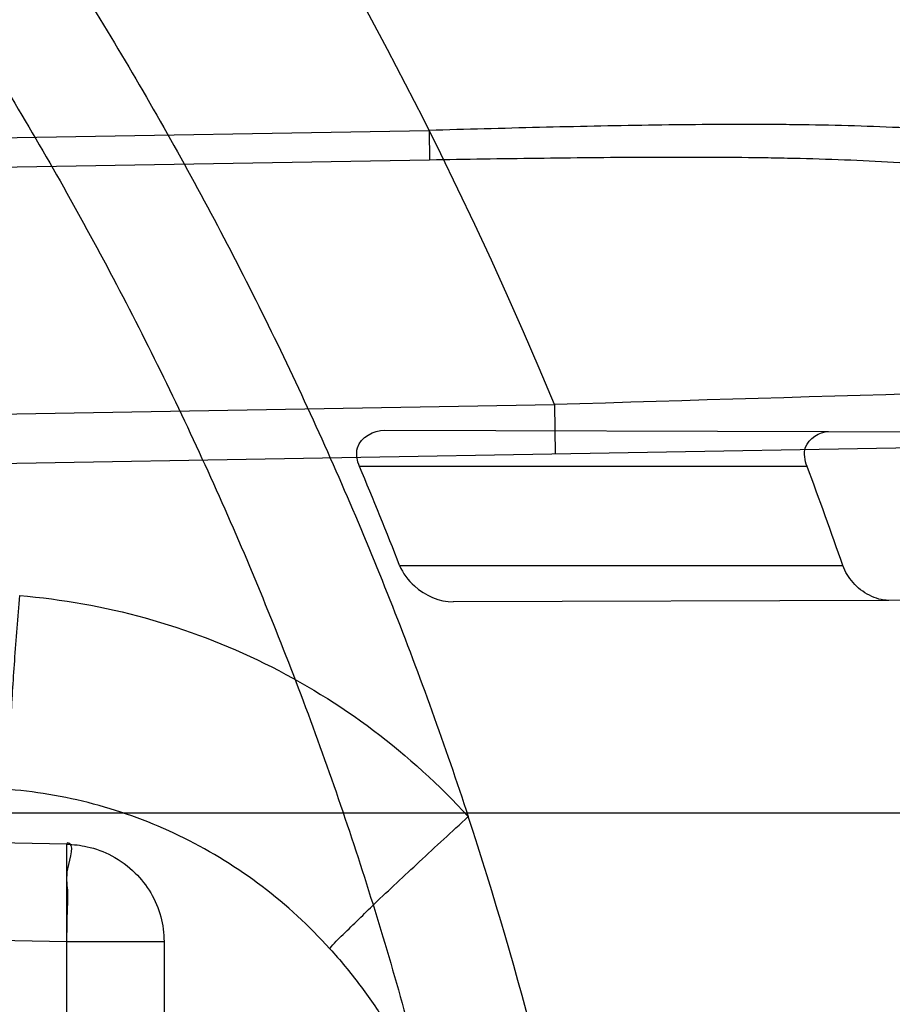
# Model space of a CAD drawing. Header units: millimetres. Extents: x 0 to 297, y 0 to 210.
# Tile 93 of 455: x 146.0744 to 146.1362, y 93.2691 to 93.3388. Entities that reach past the tile are written whole.
import ezdxf

# ---------------------------------------------------------------- set-up
doc = ezdxf.new("R2010")
doc.units = ezdxf.units.MM
doc.header["$LTSCALE"] = 16.335
doc.layers.get('0').update_dxf_attribs({"linetype": 'CONTINUOUS'})
for name, color, linetype in [('01_GLOBAL', 7, 'CONTINUOUS'), ('INTFCLR_1', 7, 'CONTINUOUS'), ('INTFCLR_144815', 7, 'CONTINUOUS')]:
    doc.layers.add(name, color=color, linetype=linetype)

msp = doc.modelspace()

# ---------------------------------------------------------------- linework, layer by layer
at = {"color": 7, "linetype": 'Continuous'}
msp.add_circle((146.8548034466, 92.13446435), 2.66, dxfattribs=at)
at = {"color": 9, "linetype": 'Continuous'}
msp.add_arc((146.8548034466, 92.13446435), 2.6259090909, 92.9674534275, 177.0325465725, dxfattribs=at)
at = {"layer": '01_GLOBAL', "color": 7, "linetype": 'Continuous'}
msp.add_circle((146.8548034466, 92.13446435), 2.695, dxfattribs=at)
at = {"layer": 'INTFCLR_1', "color": 9, "linetype": 'Continuous'}
for p, q in [((145.8396077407, 93.3263466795), (146.1033763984, 93.33095559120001)), ((146.1033763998, 93.3309555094), (146.1034130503, 93.3288577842)), ((146.1034130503, 93.3288577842), (145.8396077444, 93.3242486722)), ((145.8639855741, 93.3072195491), (146.1122451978, 93.3115529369)), ((146.1122451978, 93.3115529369), (146.1123062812, 93.30805347)), ((146.100231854, 93.30975030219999), (146.1316554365, 93.30964061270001)), ((146.1680752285, 93.30902692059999), (145.8640466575, 93.30372008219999)), ((146.130140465, 93.3071600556), (146.0984569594, 93.3071600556)), ((146.1012919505, 93.30016005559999), (146.1326680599, 93.30016005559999)), ((146.1359196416, 93.2976943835), (146.1050874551, 93.2975867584)), ((146.0777299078, 93.2804337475), (145.8396077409, 93.2853871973)), ((145.8326077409, 93.28266005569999), (146.2032446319, 93.28266005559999)), ((146.0777533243, 93.2805396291), (146.0777299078, 93.2804337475)), ((146.0777299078, 93.11688636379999), (146.0777299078, 93.2804337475)), ((145.8396077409, 93.27849459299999), (146.0777299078, 93.27354114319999)), ((146.0777299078, 93.27354114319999), (146.0846077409, 93.27354114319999)), ((146.0846077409, 93.27354114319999), (146.0846077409, 93.1237789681))]:
    msp.add_line(p, q, dxfattribs=at)
at = {"layer": 'INTFCLR_1', "color": 6, "linetype": 'Continuous'}
for p, q in [((146.1316554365, 93.30964061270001), (146.1869335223, 93.309447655)), ((146.1904119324, 93.2978845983), (146.1359196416, 93.2976943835))]:
    msp.add_line(p, q, dxfattribs=at)
for centre, radius, start, end in [((145.8396077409, 93.1986600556), 0.4224162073, 270, 90.00000002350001), ((145.8396077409, 93.1986600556), 0.4014439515, 270, 90.00000002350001), ((145.8397133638, 93.1982951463), 0.2807130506, 21.2771192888, 22.8186498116), ((145.8396806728, 93.1983230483), 0.3101812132, 19.1665078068, 20.5412722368), ((145.8507283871, 93.19866418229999), 0.2687920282, 3.1324307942, 18.148371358)]:
    msp.add_arc(centre, radius, start, end, dxfattribs=at)
at = {"layer": 'INTFCLR_1', "color": 9, "linetype": 'Continuous'}
for centre, radius, start, end in [((145.8396077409, 93.1986600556), 0.2950858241, 22.4933176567, 89.9999999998), ((146.6157687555, 76.807694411), 16.5115382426, 91.5470290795, 91.74752041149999)]:
    msp.add_arc(centre, radius, start, end, dxfattribs=at)
for points, knots in [([(146.215167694, 93.0680384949), (146.2159987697, 93.07029993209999), (146.2176274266, 93.0748663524), (146.2207305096, 93.084126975), (146.2257654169, 93.1007494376), (146.2304341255, 93.1202594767), (146.2335169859, 93.13769641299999), (146.2348129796, 93.1466000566), (146.2354818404, 93.1517497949), (146.2370256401, 93.16467837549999), (146.2386297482, 93.1867692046), (146.2383725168, 93.212832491), (146.2371603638, 93.2297226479), (146.2363978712, 93.2375215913), (146.2358364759, 93.2427086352), (146.2341019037, 93.2567084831), (146.2301634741, 93.2791261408), (146.2244881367, 93.30101280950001), (146.2204287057, 93.31400309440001), (146.2189019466, 93.31864957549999), (146.2165792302, 93.3254940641), (146.2113391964, 93.3398035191), (146.2022901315, 93.3608053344), (146.191984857, 93.380646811), (146.1848007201, 93.39285936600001), (146.1814430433, 93.3982956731), (146.1792124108, 93.4018392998), (146.1731796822, 93.4111590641), (146.1630706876, 93.42546256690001), (146.1490288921, 93.442875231), (146.1371354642, 93.4559273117), (146.1288272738, 93.4642701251), (146.1242335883, 93.46868729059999), (146.1178598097, 93.4746444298), (146.1089384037, 93.48244457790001), (146.0992814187, 93.490013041), (146.0931582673, 93.494367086), (146.0901748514, 93.4963694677), (146.0877179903, 93.49794690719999), (146.0855301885, 93.49926345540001), (146.0836031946, 93.5002744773), (146.0825200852, 93.5007774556), (146.0816575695, 93.5010850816), (146.0810609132, 93.5012243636), (146.0805598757, 93.5011486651), (146.0804622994, 93.5006771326), (146.0807027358, 93.50015593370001), (146.0811202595, 93.4994336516), (146.0817948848, 93.49852445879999), (146.0826939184, 93.49741591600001), (146.0838249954, 93.49611574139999), (146.0851758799, 93.49462323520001), (146.086740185, 93.4929401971), (146.0892045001, 93.49033123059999), (146.0927127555, 93.48666395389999), (146.0992604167, 93.4797932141), (146.106411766, 93.4720849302), (146.1129263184, 93.46471757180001), (146.1169531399, 93.46003278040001), (146.123428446, 93.45234220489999), (146.1333417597, 93.4398792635), (146.1463378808, 93.4217470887), (146.155744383, 93.4069446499), (146.1619029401, 93.39640827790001), (146.1660815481, 93.3889976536), (146.1732904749, 93.37547105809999), (146.1829180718, 93.3550446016), (146.189559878, 93.3380143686), (146.192649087, 93.32918458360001)], [0, 0, 0, 0, 0.0103790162, 0.0208837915, 0.0420711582, 0.08518389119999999, 0.1071959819, 0.1183353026, 0.1239410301, 0.1295663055, 0.1744258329, 0.2192337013, 0.2417180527, 0.2473539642, 0.2529903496, 0.2641931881, 0.3081223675, 0.3509244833, 0.3614867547, 0.3667496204, 0.3719934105, 0.3926231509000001, 0.4323812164, 0.470412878, 0.488854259, 0.4934078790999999, 0.4979383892, 0.5068921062, 0.5412323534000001, 0.5733304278, 0.6031976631, 0.6172528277, 0.6240454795, 0.630650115, 0.6548352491, 0.6750685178, 0.6834752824, 0.6871962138, 0.6905460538, 0.6960524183, 0.6981915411, 0.6999110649, 0.7012078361, 0.7020914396, 0.7026255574, 0.7031007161, 0.7038824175, 0.7050749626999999, 0.7066970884, 0.7087489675, 0.7112252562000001, 0.7141187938, 0.7174211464, 0.7211233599, 0.729578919, 0.7392839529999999, 0.762009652, 0.7748693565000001, 0.7816473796, 0.7886214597, 0.8181786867, 0.8502212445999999, 0.8846823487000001, 0.8936821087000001, 0.9027944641, 0.9213301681, 0.9597016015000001, 1, 1, 1, 1]), ([(146.1992099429, 93.3285886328), (146.1960588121, 93.33738166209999), (146.1892828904, 93.3543411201), (146.1794698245, 93.3746631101), (146.1721239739, 93.3881171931), (146.1678648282, 93.3954899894), (146.1615839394, 93.40597837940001), (146.1519904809, 93.4207115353), (146.1387431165, 93.4387469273), (146.12864185, 93.4511366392), (146.1220434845, 93.45878135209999), (146.1179380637, 93.46344019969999), (146.1112965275, 93.4707654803), (146.104001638, 93.4784325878), (146.0973362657, 93.4852466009), (146.0937384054, 93.488913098), (146.091259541, 93.4914620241), (146.089155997, 93.4936793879), (146.0875467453, 93.49535578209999), (146.0839795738, 93.49966025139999), (146.0853256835, 93.499660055)], [0, 0, 0, 0, 0.1351411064, 0.2639657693, 0.3262515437, 0.3568857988, 0.3871506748, 0.5031238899, 0.6110823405, 0.7107727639, 0.7343091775, 0.7571888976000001, 0.8006105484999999, 0.8773801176, 0.9101731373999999, 0.9387430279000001, 0.9512497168, 0.9624026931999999, 0.9805243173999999, 1, 1, 1, 1]), ([(146.0853256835, 93.499660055), (146.0858354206, 93.4996599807), (146.0884302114, 93.4986334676), (146.0914097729, 93.4968909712), (146.094679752, 93.4948336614), (146.0977098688, 93.49283666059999), (146.1039326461, 93.48849801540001), (146.1137472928, 93.480960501), (146.1228234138, 93.4731897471), (146.1293077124, 93.46725580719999), (146.1339781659, 93.4628589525), (146.1424222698, 93.4545584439), (146.1545124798, 93.44157339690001), (146.1687911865, 93.4242477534), (146.1790766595, 93.4100095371), (146.1852148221, 93.40073185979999), (146.1874832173, 93.3972061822), (146.1908964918, 93.39179944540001), (146.1981971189, 93.3796580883), (146.2086731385, 93.35992835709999), (146.2178781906, 93.33903250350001), (146.2232089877, 93.324793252), (146.2255710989, 93.3179846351), (146.227123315, 93.3133638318), (146.2312489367, 93.3004502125), (146.2370185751, 93.278689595), (146.2410247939, 93.25638849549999), (146.242788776, 93.24246310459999), (146.2433595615, 93.23730480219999), (146.2441347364, 93.2295497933), (146.2453671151, 93.2127547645), (146.2456287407, 93.1868337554), (146.2439975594, 93.1648659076), (146.2424282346, 93.15201139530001), (146.2417481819, 93.14689013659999), (146.2404303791, 93.13803495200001), (146.2372949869, 93.12068960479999), (146.2325471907, 93.1012858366), (146.2274296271, 93.0847602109), (146.2242749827, 93.0755513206), (146.2226192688, 93.07101037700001), (146.2217743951, 93.068761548)], [0, 0, 0, 0, 0.0031306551, 0.0166311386, 0.0214593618, 0.0268204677, 0.03892666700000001, 0.0680356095, 0.1027865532, 0.1122690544, 0.1220182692, 0.1421808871, 0.1849821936, 0.2309157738, 0.2799873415, 0.2927705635, 0.2992370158, 0.3057352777, 0.3320402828, 0.3862318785, 0.4428084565, 0.4721382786, 0.4795908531, 0.487069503, 0.5020757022, 0.562848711, 0.6251729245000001, 0.641061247, 0.6490543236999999, 0.6570463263, 0.6889269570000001, 0.7524525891, 0.8160592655, 0.8240370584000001, 0.8319876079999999, 0.8477879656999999, 0.8790177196, 0.9402188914, 0.9703170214, 0.9852457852, 1, 1, 1, 1]), ([(146.1910378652, 93.2851472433), (146.1907132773, 93.2863912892), (146.1901956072, 93.2882468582), (146.1894428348, 93.29069661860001), (146.1882779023, 93.29426037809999), (146.1863434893, 93.2993946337), (146.1840088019, 93.3043019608), (146.1822864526, 93.307382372), (146.181120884, 93.3093398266), (146.1790158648, 93.31255206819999), (146.175682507, 93.3167319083), (146.1722143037, 93.3199683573), (146.1697525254, 93.3218441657), (146.1680758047, 93.32301916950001), (146.1650309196, 93.3248962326), (146.1603315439, 93.32708664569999), (146.1558397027, 93.3284751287), (146.1527290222, 93.3292097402), (146.1505755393, 93.3296590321), (146.1466984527, 93.3303254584), (146.1409704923, 93.3309450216), (146.1351033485, 93.33124449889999), (146.1308848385, 93.3313410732), (146.1284082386, 93.3313698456), (146.1246183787, 93.3313894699), (146.1188781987, 93.33133644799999), (146.1111612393, 93.3311723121), (146.1059826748, 93.3310326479), (146.1033763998, 93.3309555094)], [0, 0, 0, 0, 0.0346278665, 0.051871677, 0.0690216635, 0.135606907, 0.1994957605, 0.215141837, 0.2306514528, 0.2608466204, 0.3185308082, 0.3741944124, 0.3880448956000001, 0.4018755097, 0.4293241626, 0.4842905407, 0.5409817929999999, 0.5556132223, 0.5703744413, 0.6002237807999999, 0.6615312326, 0.7254044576, 0.7584008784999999, 0.7751754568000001, 0.7921112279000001, 0.8604747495, 0.9297738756, 1, 1, 1, 1]), ([(146.192649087, 93.32918458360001), (146.1958606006, 93.3200052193), (146.2016925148, 93.30114236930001), (146.207244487, 93.2768969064), (146.2099856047, 93.26070402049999), (146.2110878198, 93.253064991), (146.2117778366, 93.24792487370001), (146.2134659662, 93.2337653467), (146.2150886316, 93.21041586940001), (146.2148602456, 93.18698353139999), (146.2140091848, 93.1726580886), (146.2136200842, 93.1674304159), (146.2129629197, 93.1596501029), (146.2111506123, 93.1430830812), (146.206931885, 93.118104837), (146.2017743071, 93.0973624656), (146.19827327, 93.0854582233), (146.1968531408, 93.0807900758), (146.1942959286, 93.07278256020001), (146.1888936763, 93.05732598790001), (146.1802622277, 93.0362568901), (146.171382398, 93.0181655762), (146.1656550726, 93.0076059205), (146.1635773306, 93.00388144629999), (146.1604900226, 92.99844783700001), (146.1538400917, 92.9872487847), (146.1432874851, 92.97113303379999), (146.130351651, 92.95354161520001), (146.1210235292, 92.9420657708), (146.1156460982, 92.9357669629), (146.113618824, 92.9334160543), (146.1101975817, 92.92950581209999), (146.1038773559, 92.92246982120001), (146.096999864, 92.91514089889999), (146.0907938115, 92.90865212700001), (146.0870749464, 92.9047487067), (146.0841227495, 92.9015614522), (146.082218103, 92.8993550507), (146.0811689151, 92.8979602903), (146.0807337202, 92.8972201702), (146.0804699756, 92.8966891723), (146.0805812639, 92.89599818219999), (146.0820539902, 92.89629864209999), (146.0836740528, 92.8970751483), (146.0866075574, 92.8986610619), (146.0894057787, 92.90044352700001), (146.0917034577, 92.9019746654), (146.0931778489, 92.9029884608), (146.0956556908, 92.90472264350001), (146.0996186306, 92.9076240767), (146.1051563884, 92.9119288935), (146.1134349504, 92.91874134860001), (146.1208444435, 92.9253865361), (146.1273278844, 92.93160424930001), (146.1319747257, 92.9361902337), (146.1403493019, 92.9448249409), (146.1522854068, 92.9582898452), (146.1663008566, 92.97619255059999), (146.1763364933, 92.9908585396), (146.1823017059, 93.0003968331), (146.1845040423, 93.0040206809), (146.1878179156, 93.0095809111), (146.1948947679, 93.0220655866), (146.2049952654, 93.04233046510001), (146.2119439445, 93.05926636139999), (146.2151676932, 93.0680384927)], [0, 0, 0, 0, 0.0419354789, 0.08505031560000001, 0.1071497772, 0.1127379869, 0.1183317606, 0.1295131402, 0.1742263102, 0.2191466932, 0.230445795, 0.2361065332, 0.241751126, 0.2641147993, 0.3079545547, 0.3508736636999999, 0.3561840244, 0.3614616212, 0.3719139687, 0.3924297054, 0.4320526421, 0.4700131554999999, 0.4792642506, 0.483852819, 0.4884035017, 0.5062126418, 0.5400088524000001, 0.5714206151, 0.6003317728, 0.6037560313, 0.6071340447, 0.6137178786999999, 0.6261602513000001, 0.6479155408, 0.6570536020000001, 0.6648783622, 0.6711643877, 0.6757843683, 0.6774462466, 0.6786751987, 0.6794900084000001, 0.6799813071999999, 0.6813020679, 0.6842478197, 0.6888651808, 0.6950795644, 0.6987591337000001, 0.70073729, 0.7027989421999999, 0.7117993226, 0.7219139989, 0.7330405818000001, 0.7580265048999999, 0.7648041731, 0.7717766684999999, 0.7861782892, 0.816667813, 0.8493175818, 0.8841610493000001, 0.8932352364, 0.8978283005, 0.9024468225, 0.9211469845, 0.9596997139, 1, 1, 1, 1]), ([(146.189127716, 93.28458353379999), (146.1888054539, 93.28576913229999), (146.1882915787, 93.2875372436), (146.1875456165, 93.2898708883), (146.1863914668, 93.2932690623), (146.1844765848, 93.2981667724), (146.1821751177, 93.3028427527), (146.1804808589, 93.30577866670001), (146.1793330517, 93.3076473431), (146.1772592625, 93.3107177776), (146.1739810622, 93.31471512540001), (146.1705859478, 93.3178088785), (146.1681783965, 93.31960619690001), (146.1665366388, 93.3207353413), (146.1635551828, 93.3225420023), (146.1589624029, 93.3246575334), (146.1545789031, 93.3260115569), (146.1515428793, 93.326734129), (146.1494416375, 93.32717956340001), (146.1456596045, 93.32784364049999), (146.1400743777, 93.3284823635), (146.1343529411, 93.32881854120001), (146.1302395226, 93.3289494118), (146.1278249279, 93.32900001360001), (146.1241300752, 93.32905409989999), (146.1185330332, 93.3290593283), (146.1110068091, 93.3289817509), (146.1059556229, 93.32890216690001), (146.1034130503, 93.3288577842)], [0, 0, 0, 0, 0.0341067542, 0.0511005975, 0.068008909, 0.1337310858, 0.1969343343, 0.2124407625, 0.2278215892, 0.257805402, 0.3152480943, 0.3708921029, 0.3847695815, 0.3986396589, 0.4261925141, 0.481455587, 0.5385040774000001, 0.553232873, 0.5680896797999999, 0.5981246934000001, 0.6597952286, 0.7240152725, 0.7571801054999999, 0.774039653, 0.7910593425, 0.8597607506, 0.9294066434, 1, 1, 1, 1]), ([(146.0853256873, 92.8976600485), (146.0851880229, 92.8976600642), (146.0848509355, 92.89772652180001), (146.0848682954, 92.8983324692), (146.0852289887, 92.8989558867), (146.0858526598, 92.899882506), (146.0868032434, 92.90103576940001), (146.0886356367, 92.90311300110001), (146.090803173, 92.90538433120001), (146.093215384, 92.9078699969), (146.0959839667, 92.9106977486), (146.1017014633, 92.91652160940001), (146.1087122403, 92.9238050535), (146.1151564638, 92.93080113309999), (146.1186445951, 92.93468953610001), (146.1207113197, 92.9370272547), (146.1261908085, 92.9432880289), (146.1356953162, 92.9546953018), (146.1488811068, 92.97219203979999), (146.1596415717, 92.9882291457), (146.1664241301, 92.999377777), (146.1695721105, 93.0047856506), (146.1716900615, 93.0084914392), (146.1775256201, 93.01899357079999), (146.1865751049, 93.0369892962), (146.1953782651, 93.05796449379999), (146.2008882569, 93.0733547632), (146.2034958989, 93.0813264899), (146.2049438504, 93.08597324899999), (146.2085119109, 93.097817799), (146.2137695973, 93.1184592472), (146.2180725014, 93.14332988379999), (146.2199207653, 93.15982562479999), (146.2205908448, 93.1675712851), (146.2209875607, 93.1727752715), (146.221855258, 93.18703529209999), (146.2220882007, 93.21036457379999), (146.2204334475, 93.233609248), (146.2187124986, 93.2477025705), (146.218008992, 93.25281923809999), (146.2168850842, 93.2604243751), (146.2140893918, 93.276548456), (146.2084266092, 93.3006892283), (146.202482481, 93.319456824), (146.1992099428, 93.3285886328)], [0, 0, 0, 0, 0.0008731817, 0.001718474, 0.0032338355, 0.0055641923, 0.008732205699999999, 0.0127298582, 0.0231213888, 0.0286463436, 0.0346993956, 0.04822263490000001, 0.0804125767, 0.0988155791, 0.1085508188, 0.1135449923, 0.1186070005, 0.1613231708, 0.2076862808, 0.2575123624, 0.2837454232, 0.2904461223, 0.2972015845, 0.3108183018, 0.3666504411, 0.4248609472, 0.4549769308, 0.4703146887, 0.4780576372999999, 0.4858477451, 0.5487776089, 0.6130123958, 0.6457680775, 0.6540347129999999, 0.6623246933, 0.6788711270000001, 0.74464742, 0.8101273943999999, 0.8265053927, 0.8346996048, 0.8428861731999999, 0.8752668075, 0.9384714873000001, 1, 1, 1, 1]), ([(146.0736581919, 93.2843016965), (146.0735985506, 93.2848277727), (146.07365242, 93.28642814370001), (146.0737648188, 93.2894625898), (146.0740360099, 93.2935134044), (146.0742626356, 93.29649689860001), (146.0743897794, 93.2980365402)], [0, 0, 0, 0, 0.1154343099, 0.3475028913, 0.6631716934, 1, 1, 1, 1]), ([(146.0743897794, 93.2980365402), (146.0773904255, 93.2977883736), (146.083361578, 93.2967250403), (146.0918564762, 93.29348546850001), (146.0996116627, 93.28871506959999), (146.1041096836, 93.2846206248), (146.1061488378, 93.2823871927)], [0, 0, 0, 0, 0.2495636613, 0.4992503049, 0.7493251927, 1, 1, 1, 1]), ([(146.0963432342, 93.2730429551), (146.0948885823, 93.27465247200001), (146.0916789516, 93.2776019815), (146.0861389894, 93.28103956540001), (146.0800691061, 93.2833682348), (146.0758016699, 93.2841274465), (146.0736581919, 93.2843016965)], [0, 0, 0, 0, 0.2512932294, 0.5014782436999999, 0.7508972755, 1, 1, 1, 1]), ([(146.0963432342, 93.2730429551), (146.0966162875, 93.27341358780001), (146.0977086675, 93.2744440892), (146.0997944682, 93.2765131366), (146.1027691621, 93.2792756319), (146.1049893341, 93.28132748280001), (146.1061488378, 93.2823871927)], [0, 0, 0, 0, 0.1019381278, 0.3303588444, 0.6521703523, 1, 1, 1, 1]), ([(146.0777299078, 93.27354114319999), (146.0777439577, 93.2742167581), (146.0777449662, 93.275406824), (146.0778456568, 93.27720788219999), (146.0775845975, 93.278578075), (146.0783670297, 93.2805268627), (146.0777533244, 93.2805396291)], [0, 0, 0, 0, 0.2896316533, 0.5197066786, 0.7369085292, 1, 1, 1, 1]), ([(146.0777299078, 93.2804337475), (146.0782116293, 93.2804254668), (146.0793131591, 93.28029401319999), (146.0810124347, 93.2796697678), (146.0825683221, 93.27853057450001), (146.0837430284, 93.27702104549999), (146.0844479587, 93.2753455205), (146.0846077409, 93.2741343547), (146.0846077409, 93.27354114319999)], [0, 0, 0, 0, 0.134341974, 0.3069396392, 0.499089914, 0.6639011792, 0.8345902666, 1, 1, 1, 1]), ([(146.0963432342, 93.2730429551), (146.0970853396, 93.2722236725), (146.0984905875, 93.27052625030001), (146.1003602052, 93.2678064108), (146.1016980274, 93.2654061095), (146.1026304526, 93.26340956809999), (146.1034683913, 93.2613659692), (146.1043301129, 93.2587435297), (146.1050671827, 93.25551122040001), (146.1054355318, 93.25276207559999), (146.1055831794, 93.250539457), (146.1056077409, 93.24942144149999), (146.1056077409, 93.2488635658)], [0, 0, 0, 0, 0.1251649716, 0.2491232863, 0.3732270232, 0.4357970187, 0.4985462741, 0.6232342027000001, 0.7478440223, 0.8734290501, 0.9368323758, 1, 1, 1, 1])]:
    msp.add_open_spline(points, degree=3, knots=knots, dxfattribs=at)
at = {"layer": 'INTFCLR_1', "color": 6, "linetype": 'Continuous'}
for points, knots in [([(146.1150652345, 93.49966005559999), (146.1142109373, 93.49966005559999), (146.1157546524, 93.4967194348), (146.1170803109, 93.495097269), (146.1192467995, 93.4922507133), (146.1219201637, 93.4890310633), (146.125337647, 93.48492199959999), (146.129332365, 93.48015020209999), (146.1336170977, 93.4749602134), (146.1378478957, 93.46974478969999), (146.1417862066, 93.46477709), (146.1454017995, 93.4601147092), (146.1486896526, 93.4557781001), (146.1516611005, 93.4517742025), (146.1543369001, 93.4480938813), (146.156743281, 93.4447213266), (146.1589048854, 93.44163707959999), (146.1608385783, 93.43883288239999), (146.1625660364, 93.4362903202), (146.1641084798, 93.4339883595), (146.165490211, 93.4319002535), (146.1667189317, 93.4300225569), (146.1678098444, 93.42833813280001), (146.1687779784, 93.4268295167), (146.1696459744, 93.42546558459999), (146.1706214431, 93.423921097), (146.171753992, 93.4221111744), (146.1728766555, 93.4202940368), (146.1738510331, 93.41870102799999), (146.1746912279, 93.41731672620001), (146.1756155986, 93.41578063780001), (146.1766371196, 93.41406682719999), (146.1777643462, 93.4121549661), (146.1790081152, 93.41001911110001), (146.1803754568, 93.40763886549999), (146.181880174, 93.4049791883), (146.1835347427, 93.4020038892), (146.1853542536, 93.3986670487), (146.1873580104, 93.394910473), (146.1895596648, 93.3906780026), (146.1919715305, 93.385904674), (146.194608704, 93.3805109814), (146.1974929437, 93.37438583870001), (146.200642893, 93.3673953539), (146.2040752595, 93.3593686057), (146.207802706, 93.3501000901), (146.2118351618, 93.33929616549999), (146.2161179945, 93.32670869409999), (146.2203681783, 93.31268459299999), (146.2242872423, 93.29781482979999), (146.2276657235, 93.28277344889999), (146.2304753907, 93.26769097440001), (146.2327156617, 93.2526271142), (146.2343982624, 93.23757951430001), (146.2355287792, 93.2225836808), (146.236117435, 93.2076250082), (146.2361708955, 93.1927271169), (146.2356951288, 93.1778762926), (146.2346936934, 93.1630744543), (146.2331693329, 93.14833346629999), (146.2311191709, 93.13362365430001), (146.2285428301, 93.118964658), (146.2254275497, 93.1043246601), (146.2217708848, 93.08972222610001), (146.2176203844, 93.0753599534), (146.2132204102, 93.0619357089), (146.2088852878, 93.0500181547), (146.2048596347, 93.03983984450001), (146.2011587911, 93.03109379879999), (146.1977663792, 93.02352122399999), (146.1946668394, 93.0169247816), (146.1918379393, 93.0111427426), (146.1892594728, 93.00605475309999), (146.1869119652, 93.00156293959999), (146.1847820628, 92.9975938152), (146.1828538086, 92.99408321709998), (146.1811073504, 92.9909679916), (146.1795253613, 92.9881960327), (146.1780916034, 92.9857232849), (146.1767959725, 92.98352048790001), (146.1756290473, 92.98156117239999), (146.1745782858, 92.9798159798), (146.1736278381, 92.978252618), (146.1727650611, 92.97684583), (146.1719665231, 92.97555403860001), (146.1711689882, 92.9742735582), (146.1703111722, 92.9729065), (146.1693416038, 92.9713741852), (146.1682509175, 92.96966675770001), (146.1670226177, 92.967763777), (146.1656376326, 92.9656430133), (146.1640803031, 92.9632881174), (146.1623329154, 92.96068309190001), (146.1603729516, 92.9578066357), (146.1581781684, 92.95463849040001), (146.1557236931, 92.95116048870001), (146.1529902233, 92.94736306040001), (146.1499514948, 92.9432300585), (146.1465806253, 92.93874712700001), (146.1428687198, 92.9339262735), (146.1388145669, 92.92878215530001), (146.1344498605, 92.9233765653), (146.129996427, 92.9179679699), (146.1258273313, 92.9129825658), (146.1222457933, 92.9086814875), (146.1194492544, 92.9053209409), (146.1171773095, 92.9023517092), (146.1158081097, 92.90067919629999), (146.114193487, 92.8976600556), (146.1150652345, 92.8976600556)], [0, 0, 0, 0, 0.0038604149, 0.007501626, 0.0124785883, 0.0188917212, 0.0268498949, 0.0364677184, 0.0470694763, 0.05724446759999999, 0.0668187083, 0.0757144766, 0.08390537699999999, 0.0914099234, 0.09824517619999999, 0.1044667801, 0.1101313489, 0.1152642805, 0.1198589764, 0.1240215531, 0.1277856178, 0.1311734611, 0.1341617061, 0.1368541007, 0.1392736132, 0.1414672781, 0.1451087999, 0.148921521, 0.1511192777, 0.1535471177, 0.1562389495, 0.1592204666, 0.1625628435, 0.1662680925, 0.1703891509, 0.1749670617, 0.1800766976, 0.185772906, 0.1921414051, 0.1993155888, 0.2073311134, 0.2163077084, 0.2264451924, 0.2379233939, 0.2509534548, 0.2658909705, 0.2830621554, 0.3030578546, 0.3259639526, 0.3492662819, 0.3725305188, 0.395610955, 0.4185782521, 0.4413347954, 0.4640172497, 0.4865192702, 0.5089682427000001, 0.5313242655, 0.5536477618, 0.5759939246, 0.5982772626, 0.6207472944, 0.6432362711, 0.6658996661, 0.6887559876, 0.7107777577, 0.7297237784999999, 0.7460531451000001, 0.7602331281, 0.7726347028, 0.7835467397, 0.7931663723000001, 0.8017211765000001, 0.8093215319, 0.8160683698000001, 0.8220757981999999, 0.8274205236, 0.83220661, 0.8364980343, 0.8403367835, 0.8437547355, 0.8468031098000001, 0.8495420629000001, 0.8520223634, 0.8542604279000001, 0.8564046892, 0.8588391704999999, 0.8615533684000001, 0.8645986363, 0.8679945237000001, 0.8717882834, 0.8760445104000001, 0.8807522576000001, 0.8859628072, 0.8917731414, 0.8981681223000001, 0.9051985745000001, 0.9129160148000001, 0.9213486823, 0.930543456, 0.9404096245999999, 0.9509435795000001, 0.9619432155, 0.9720502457, 0.9803711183, 0.9870628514, 0.9922716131, 0.9960607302, 1, 1, 1, 1]), ([(146.1150652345, 92.8976600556), (146.1160387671, 92.8976600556), (146.1177271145, 92.89879781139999), (146.1203228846, 92.9003605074), (146.1232989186, 92.9025230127), (146.1269787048, 92.9053406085), (146.1313602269, 92.9089379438), (146.136189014, 92.91313112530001), (146.1410884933, 92.91761397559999), (146.14571304, 92.9220450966), (146.1499506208, 92.9262672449), (146.1538079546, 92.9302518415), (146.1573032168, 92.9339788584), (146.1604624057, 92.937443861), (146.1633068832, 92.94064572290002), (146.1658602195, 92.9435866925), (146.1681553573, 92.9462865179), (146.1702110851, 92.9487509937), (146.1720499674, 92.9509928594), (146.1736917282, 92.9530256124), (146.175161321, 92.9548706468), (146.1764960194, 92.9565673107), (146.177810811, 92.95825759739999), (146.1792115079, 92.96008025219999), (146.1806985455, 92.9620417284), (146.1821699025, 92.9640101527), (146.183615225, 92.9659693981), (146.1851191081, 92.968036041), (146.1867839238, 92.9703582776), (146.1886446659, 92.972997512), (146.1907239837, 92.9760042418), (146.1930437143, 92.979433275), (146.1956231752, 92.98334142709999), (146.1984823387, 92.98779871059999), (146.2016518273, 92.9929030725), (146.2051614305, 92.9987672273), (146.209038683, 93.005528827), (146.2133125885, 93.0133699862), (146.2180078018, 93.022504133), (146.2231555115, 93.0332508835), (146.2286552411, 93.0457632), (146.2341538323, 93.0596479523), (146.2392951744, 93.07428707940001), (146.2438614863, 93.0891259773), (146.2478132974, 93.1040197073), (146.2511637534, 93.1189522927), (146.2539112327, 93.1338447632), (146.2560779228, 93.1487375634), (146.2576685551, 93.16356724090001), (146.2586982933, 93.17835740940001), (146.2591763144, 93.1930934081), (146.2591102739, 93.2077777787), (146.2585051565, 93.2224192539), (146.2573642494, 93.23700854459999), (146.2556872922, 93.2515519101), (146.2534729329, 93.26604722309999), (146.2507211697, 93.28047229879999), (146.2474209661, 93.294859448), (146.2435667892, 93.30919064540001), (146.239139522, 93.32348247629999), (146.234151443, 93.3376622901), (146.2288018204, 93.3511951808), (146.2234345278, 93.3634526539), (146.218408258, 93.37400210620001), (146.2138248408, 93.3829753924), (146.2096571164, 93.39067785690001), (146.2058775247, 93.3973234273), (146.2024553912, 93.403091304), (146.1993628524, 93.4081180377), (146.196567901, 93.4125186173), (146.1940471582, 93.41637669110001), (146.1917761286, 93.41976864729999), (146.189737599, 93.4227484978), (146.1879066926, 93.4253737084), (146.18627007, 93.42768142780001), (146.1848016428, 93.42972175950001), (146.183482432, 93.4315308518), (146.182221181, 93.43323985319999), (146.1809100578, 93.43499623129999), (146.1794654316, 93.4369070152), (146.1779774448, 93.43884782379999), (146.1764846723, 93.440768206), (146.1749729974, 93.44268811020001), (146.1733137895, 93.4447660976), (146.1714604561, 93.447050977), (146.1693845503, 93.4495663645), (146.1670661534, 93.4523229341), (146.1644777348, 93.45533517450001), (146.1615962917, 93.4586107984), (146.1583918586, 93.46215953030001), (146.154841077, 93.4659798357), (146.1509238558, 93.4700622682), (146.1466153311, 93.47439119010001), (146.1419164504, 93.4789285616), (146.1369054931, 93.4835497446), (146.1319289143, 93.4879019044), (146.1273729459, 93.491667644), (146.1235388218, 93.49461922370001), (146.1204516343, 93.49687491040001), (146.1177826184, 93.498487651), (146.1160568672, 93.49966005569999), (146.1150652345, 93.49966005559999)], [0, 0, 0, 0, 0.0042187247, 0.0081401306, 0.0133978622, 0.0200459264, 0.0282638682, 0.0379443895, 0.0477615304, 0.05703690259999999, 0.0656973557, 0.0736821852, 0.0810680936, 0.0878383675, 0.0940009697, 0.0996271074, 0.1047154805, 0.1093563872, 0.1135342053, 0.1172803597, 0.1206792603, 0.1237557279, 0.1266349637, 0.1299589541, 0.1337168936, 0.1373013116, 0.1406085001, 0.1442672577, 0.148377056, 0.1529904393, 0.1582606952, 0.164218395, 0.1709303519, 0.1785521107, 0.1871652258, 0.1969659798, 0.2081658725, 0.2209392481, 0.2356613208, 0.2526660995, 0.2725685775, 0.2948769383, 0.3173640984, 0.3397873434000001, 0.3621386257, 0.3841211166, 0.4060891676, 0.4277469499, 0.4493218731, 0.470705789, 0.4919793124, 0.5131981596, 0.5343255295, 0.5554668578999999, 0.5765984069, 0.5977513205, 0.6189954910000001, 0.6402209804, 0.6617015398, 0.6832900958, 0.7050415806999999, 0.7268239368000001, 0.7463339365, 0.7630160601, 0.7774553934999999, 0.7899931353, 0.8009638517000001, 0.8105830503, 0.8190545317, 0.8265380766, 0.8331730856, 0.8390248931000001, 0.8442268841, 0.8488182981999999, 0.8528943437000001, 0.8564866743, 0.8597116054, 0.8625968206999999, 0.8656908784, 0.8692094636, 0.8729771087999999, 0.8762884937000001, 0.879749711, 0.8835661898, 0.8878115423, 0.8924986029, 0.8976989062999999, 0.9034198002, 0.9097088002, 0.9166034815, 0.9241390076, 0.9323094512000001, 0.9411199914, 0.9506041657, 0.9606137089, 0.9706541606, 0.9792553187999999, 0.9862062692, 0.9916647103, 0.9957028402, 1, 1, 1, 1]), ([(145.8396077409, 93.46707189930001), (145.8422420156, 93.46718413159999), (145.8475141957, 93.4673309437), (145.8554252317, 93.4673179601), (145.8633324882, 93.4670718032), (145.871229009, 93.4665926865), (145.8791079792, 93.46588102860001), (145.8869625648, 93.46493744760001), (145.8947859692, 93.4637627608), (145.9025714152, 93.4623579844), (145.9103121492, 93.4607243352), (145.9180014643, 93.45886322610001), (145.9256326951, 93.4567762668), (145.9331992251, 93.45446526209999), (145.940694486, 93.4519322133), (145.9481119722, 93.44917931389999), (145.9554452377, 93.4462089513), (145.9626879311, 93.44302369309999), (145.9698338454, 93.43962625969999), (145.9768766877, 93.43601962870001), (145.9838104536, 93.4322068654), (145.9906289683, 93.4281913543), (145.9973264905, 93.42397646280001), (146.0038969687, 93.4195659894), (146.0103348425, 93.4149636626), (146.0166343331, 93.4101736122), (146.0227901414, 93.40519986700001), (146.0287967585, 93.4000468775), (146.0346491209, 93.3947189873), (146.0403420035, 93.3892209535), (146.0458705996, 93.383557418), (146.0512299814, 93.3777334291), (146.0564156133, 93.3717539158), (146.0614228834, 93.3656241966), (146.0662475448, 93.359349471), (146.0708853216, 93.3529353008), (146.0753322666, 93.34638714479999), (146.0795844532, 93.33971078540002), (146.0836382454, 93.33291193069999), (146.0874900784, 93.32599655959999), (146.0911366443, 93.31897061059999), (146.0945747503, 93.311840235), (146.0978014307, 93.304611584), (146.1008138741, 93.29729095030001), (146.1036094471, 93.2898847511), (146.1053270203, 93.28489435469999), (146.1061488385, 93.2823871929)], [0, 0, 0, 0, 0.0227205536, 0.0454410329, 0.06816134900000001, 0.09088163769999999, 0.1136018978, 0.1363221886, 0.1590426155, 0.1817632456, 0.2044840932, 0.2272051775, 0.2499266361, 0.2726484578, 0.2953706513, 0.3180932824, 0.3408163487, 0.363539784, 0.3862638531, 0.4089891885, 0.4317141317, 0.4544408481, 0.4771673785, 0.4998953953, 0.5226228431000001, 0.5453516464, 0.5680799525, 0.5908095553, 0.6135387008, 0.6362690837, 0.6589990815, 0.6817302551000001, 0.7044610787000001, 0.7271930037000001, 0.7499246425, 0.7726572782, 0.7953897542, 0.8181230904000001, 0.8408563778, 0.8635903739, 0.8863244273, 0.90905904, 0.9317938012, 0.9545290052, 0.9772643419, 1, 1, 1, 1]), ([(145.8396077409, 93.45947231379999), (145.8448083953, 93.4596857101), (145.8552252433, 93.4598003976), (145.8708287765, 93.45903859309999), (145.8863869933, 93.45733971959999), (145.9018926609, 93.4546973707), (145.9172546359, 93.4511115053), (145.9321403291, 93.44667133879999), (145.9466984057, 93.44137698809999), (145.9609232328, 93.43523324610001), (145.9749848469, 93.428124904), (145.9885894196, 93.4201818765), (146.0016818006, 93.411438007), (146.014218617, 93.4019253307), (146.0261538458, 93.39167920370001), (146.0374487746, 93.38073447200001), (146.0480597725, 93.3691354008), (146.0579508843, 93.35692175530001), (146.0670808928, 93.3441478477), (146.0754235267, 93.330855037), (146.0829524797, 93.3170860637), (146.0896391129, 93.3028937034), (146.0954570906, 93.2883381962), (146.1003896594, 93.27346713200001), (146.104422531, 93.2583263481), (146.1075415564, 93.24296784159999), (146.109734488, 93.2274500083), (146.1109929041, 93.2118355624), (146.1113133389, 93.1961898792), (146.110697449, 93.1805682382), (146.1091501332, 93.1650221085), (146.1066772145, 93.14959788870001), (146.1032874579, 93.1343489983), (146.0989925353, 93.11932904), (146.0938089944, 93.1045959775), (146.0877578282, 93.09020764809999), (146.0808640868, 93.0762176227), (146.0731513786, 93.0626691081), (146.0646508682, 93.0496148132), (146.0553942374, 93.03709997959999), (146.0454166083, 93.02516727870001), (146.0347444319, 93.01384756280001), (146.0234240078, 93.00319068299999), (146.0114894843, 92.9932263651), (145.9989896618, 92.9839941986), (145.985966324, 92.9755254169), (145.9724717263, 92.9678514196), (145.9585675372, 92.9610037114), (145.9445877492, 92.95512209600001), (145.9309740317, 92.9502947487), (145.9183319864, 92.9465585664), (145.9068866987, 92.94376529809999), (145.8966921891, 92.9417281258), (145.8870094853, 92.9401674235), (145.877001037, 92.9389286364), (145.8658733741, 92.93800534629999), (145.8532656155, 92.93753089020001), (145.8443587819, 92.93765285), (145.8396077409, 92.9378477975)], [0, 0, 0, 0, 0.0185657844, 0.0371317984, 0.05569073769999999, 0.0743563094, 0.09320240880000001, 0.1119235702, 0.129729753, 0.1484268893, 0.1671582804, 0.1858963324, 0.2045840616, 0.2232805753, 0.241995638, 0.2606572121, 0.2793460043, 0.298034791, 0.3166822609, 0.3353170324, 0.3539796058, 0.3726237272, 0.3912431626, 0.4098577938, 0.4284754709, 0.4470981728, 0.4657246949, 0.4843423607, 0.5029403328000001, 0.5215094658, 0.5400731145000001, 0.5586325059, 0.5771954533, 0.5957587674, 0.6143211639, 0.6328711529, 0.651401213, 0.6699184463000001, 0.6884460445, 0.7069331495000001, 0.7254085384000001, 0.7438945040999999, 0.7623917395, 0.7808314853, 0.7993176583, 0.8177869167, 0.8362093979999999, 0.8546575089, 0.8730374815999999, 0.8902753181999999, 0.9061521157, 0.9200376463, 0.9322836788, 0.9432240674, 0.9550134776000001, 0.9682465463, 0.9830392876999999, 1, 1, 1, 1]), ([(146.0984569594, 93.3071600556), (146.0982825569, 93.307574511), (146.0979848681, 93.30892063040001), (146.0994665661, 93.30975297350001), (146.100231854, 93.30975030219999)], [0, 0, 0, 0, 0.3701023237, 1, 1, 1, 1]), ([(146.130140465, 93.3071600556), (146.1299795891, 93.3075893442), (146.1297337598, 93.3088150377), (146.1310004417, 93.3096428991), (146.1316554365, 93.30964061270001)], [0, 0, 0, 0, 0.4117348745, 1, 1, 1, 1]), ([(146.1012919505, 93.30016005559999), (146.101507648, 93.29960609), (146.102501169, 93.2983122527), (146.1040966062, 93.2975832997), (146.1050874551, 93.2975867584)], [0, 0, 0, 0, 0.3749859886, 1, 1, 1, 1]), ([(146.1359196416, 93.2976943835), (146.1354473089, 93.2976927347), (146.1344836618, 93.29798262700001), (146.1333458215, 93.2988822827), (146.1328215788, 93.2997183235), (146.1326680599, 93.30016005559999)], [0, 0, 0, 0, 0.3303529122, 0.6729250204, 1, 1, 1, 1])]:
    msp.add_open_spline(points, degree=3, knots=knots, dxfattribs=at)
at = {"layer": 'INTFCLR_144815', "color": 6, "linetype": 'Continuous'}
for radius in [0.4466793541, 0.4256665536]:
    msp.add_circle((145.8396077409, 93.1986600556), radius, dxfattribs=at)
for radius, start, end in [(0.6157754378, 313.9937911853, 154.5150993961), (0.5947754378, 312.9543589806, 154.5144414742), (0.5751005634, 282.2440355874, 71.2863570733), (0.4627266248, 45.0000000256, 314.9999999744), (0.4618985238, 44.999999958, 315.000000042), (0.461229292, 44.99999997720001, 315.0000000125), (0.4472794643, 47.86578076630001, 312.1342192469), (0.4408857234, 45.72777364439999, 314.2722263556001), (0.4268887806, 45.6663486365, 314.3336513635), (0.4537777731, 308.490992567, 51.50900743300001)]:
    msp.add_arc((145.8396077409, 93.1986600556), radius, start, end, dxfattribs=at)
at = {"layer": 'INTFCLR_144815', "color": 9, "linetype": 'Continuous'}
for centre, radius, start, end in [((145.8396077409, 93.1986600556), 0.4820383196, 52.2436298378, 307.7563701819), ((145.8396077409, 93.1986600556), 0.5712784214, 292.4997540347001, 54.0964566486), ((145.8396077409, 93.1986600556), 0.4540564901, 52.5411294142, 307.4588705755), ((145.8396077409, 93.1986600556), 0.44073522, 45.7280221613, 314.2719778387), ((145.8396077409, 93.1986600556), 0.4337362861, 45.73034182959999, 314.2696581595), ((145.8396102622, 93.1986612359), 0.5153523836, 292.4997540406, 54.09645665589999)]:
    msp.add_arc(centre, radius, start, end, dxfattribs=at)
at = {"layer": 'INTFCLR_144815', "color": 6, "linetype": 'Continuous'}
msp.add_open_spline([(146.1221340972, 93.49966005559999), (146.121854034, 93.49966005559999), (146.1217650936, 93.49860223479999), (146.1224894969, 93.4977702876), (146.123367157, 93.4962696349), (146.1247612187, 93.4944852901), (146.1265613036, 93.4921776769), (146.128808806, 93.4894296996), (146.13150356, 93.4861628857), (146.1346511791, 93.482361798), (146.1382867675, 93.47793935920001), (146.1424048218, 93.47285804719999), (146.14699477, 93.46707068), (146.1520315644, 93.4605390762), (146.1574486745, 93.4532690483), (146.1631935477, 93.44524215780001), (146.1691616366, 93.43651198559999), (146.17527173, 93.427103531), (146.1814126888, 93.4170996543), (146.1874988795, 93.4065589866), (146.1934387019, 93.3955708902), (146.1991667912, 93.3841995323), (146.2046200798, 93.3725261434), (146.2097609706, 93.3605998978), (146.2145518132, 93.348487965), (146.2189754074, 93.33622391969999), (146.2230148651, 93.3238536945), (146.226661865, 93.3114091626), (146.2299164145, 93.2989044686), (146.2327714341, 93.2863854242), (146.2352383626, 93.27382760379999), (146.2373125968, 93.26128027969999), (146.2390034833, 93.2487161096), (146.2403109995, 93.2361747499), (146.2412405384, 93.22364693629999), (146.2417956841, 93.2111441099), (146.2419187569, 93.20281846), (146.2419187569, 93.1986600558)], degree=3, knots=[0, 0, 0, 0, 0.0025344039, 0.005901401, 0.0109295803, 0.0177704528, 0.0265540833, 0.0373505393, 0.04991676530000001, 0.0648695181, 0.0820131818, 0.1017234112, 0.1240566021, 0.1488553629, 0.1763609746, 0.2060970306, 0.2381748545, 0.2720515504, 0.3076064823, 0.3443876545, 0.3821831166, 0.4206251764, 0.4595934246, 0.4987613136, 0.5381325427, 0.5774437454, 0.6167240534, 0.6558745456, 0.6947773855, 0.7336358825, 0.7720551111, 0.8105726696, 0.8487051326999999, 0.8867612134, 0.9246626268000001, 0.9623689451, 1, 1, 1, 1], dxfattribs=at)

doc.saveas('drawing.dxf')
